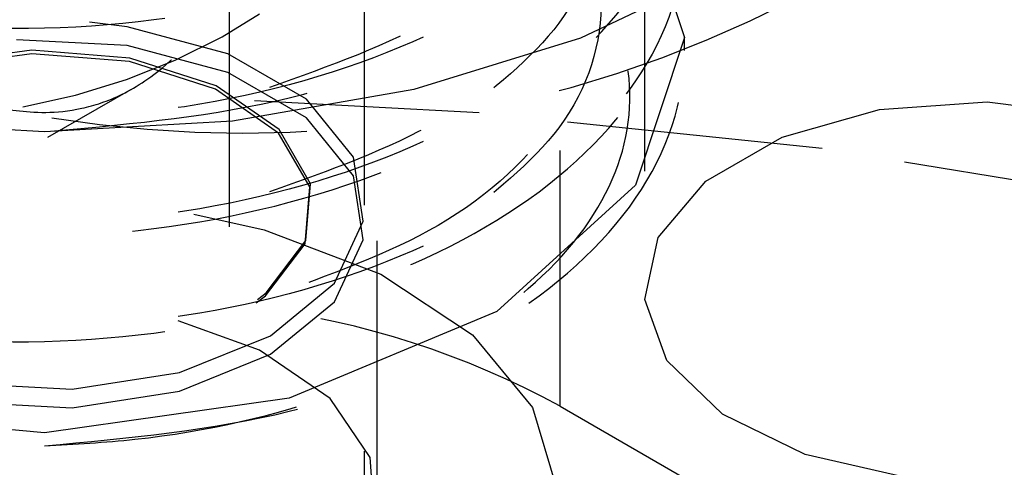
# Model space of a CAD drawing. Header units: inches. Extents: x 1907 to 2452, y -210 to -54.
# Tile 290 of 656: x 1998.135 to 1998.519, y -194.866 to -194.691. Entities that reach past the tile are written whole.
import ezdxf

# ---------------------------------------------------------------- set-up
doc = ezdxf.new("R2010")
doc.units = ezdxf.units.IN
doc.header["$LTSCALE"] = 0.5
doc.header["$MEASUREMENT"] = 0
doc.linetypes.add('HIDDEN', pattern=[0.22499999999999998, 0.15, -0.075])
doc.layers.add('SID-M-H', color=4, linetype='HIDDEN')

msp = doc.modelspace()

# ---------------------------------------------------------------- linework, layer by layer
at = {"layer": 'SID-M-H'}
for p, q in [((1998.216668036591, -195.3718709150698), (1998.216668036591, -194.0449920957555)), ((1998.378721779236, -194.2501537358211), (1998.378721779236, -194.7972360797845)), ((1998.345828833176, -194.8420701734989), (1998.345828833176, -194.4337997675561)), ((1998.269303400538, -194.763440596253), (1998.269303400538, -194.558983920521)), ((1998.274303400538, -194.8774348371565), (1998.274303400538, -194.558983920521)), ((1998.375273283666, -194.6401058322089), (1998.394303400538, -194.6978871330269)), ((1998.410882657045, -194.6711204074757), (1998.353753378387, -194.6981864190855)), ((1998.176655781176, -194.6937384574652), (1998.161990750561, -194.6920056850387)), ((1998.216000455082, -194.7043297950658), (1998.176655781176, -194.6937384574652)), ((1998.353753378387, -194.6981864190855), (1998.28857505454, -194.7182982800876)), ((1998.394303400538, -194.6978871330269), (1998.375273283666, -194.7556684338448)), ((1998.394303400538, -194.7029905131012), (1998.394303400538, -194.6978871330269)), ((1998.176655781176, -194.7010197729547), (1998.133408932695, -194.6988355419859)), ((1998.216000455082, -194.7116111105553), (1998.176655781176, -194.7010197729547)), ((1998.139455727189, -194.7029099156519), (1998.101905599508, -194.7080083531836)), ((1998.139468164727, -194.7043123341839), (1998.102014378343, -194.7093976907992)), ((1998.177660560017, -194.7059864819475), (1998.139455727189, -194.7029099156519)), ((1998.1775749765, -194.7073810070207), (1998.139468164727, -194.7043123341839)), ((1998.21136032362, -194.7168225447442), (1998.177660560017, -194.7059864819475)), ((1998.246697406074, -194.7220507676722), (1998.216000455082, -194.7043297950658)), ((1998.211188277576, -194.7181892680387), (1998.1775749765, -194.7073810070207)), ((1998.246697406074, -194.7293320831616), (1998.216000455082, -194.7116111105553)), ((1997.980164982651, -194.7169830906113), (1998.145688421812, -194.7369434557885)), ((1998.236003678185, -194.7339546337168), (1998.21136032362, -194.7168225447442)), ((1998.145688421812, -194.7369434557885), (1998.178027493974, -194.7182684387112)), ((1998.235768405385, -194.7352774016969), (1998.211188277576, -194.7181892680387)), ((1998.28857505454, -194.7182982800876), (1998.217852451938, -194.7306831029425)), ((1998.314102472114, -194.7274187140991), (1998.226341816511, -194.7226485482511)), ((1998.265044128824, -194.7447639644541), (1998.246697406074, -194.7220507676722)), ((1998.47055607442, -194.7261385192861), (1998.512532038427, -194.7231179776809)), ((1998.512532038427, -194.7231179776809), (1998.553932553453, -194.7281292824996)), ((1998.448112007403, -194.7412843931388), (1998.314102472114, -194.7274187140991)), ((1998.432553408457, -194.7368635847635), (1998.47055607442, -194.7261385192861)), ((1998.144303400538, -194.7348649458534), (1998.070754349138, -194.7306831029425)), ((1998.217852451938, -194.7306831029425), (1998.144303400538, -194.7348649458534)), ((1998.265044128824, -194.7520452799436), (1998.246697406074, -194.7293320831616)), ((1998.247995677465, -194.7563375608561), (1998.235768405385, -194.7352774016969)), ((1998.248262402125, -194.7550689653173), (1998.236003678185, -194.7339546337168)), ((1998.402642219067, -194.7541309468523), (1998.432553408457, -194.7368635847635)), ((1998.579004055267, -194.7629055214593), (1998.448112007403, -194.7412843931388)), ((1998.2688277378, -194.7697298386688), (1998.265044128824, -194.7447639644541)), ((1998.2688277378, -194.7770111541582), (1998.265044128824, -194.7520452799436)), ((1998.246480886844, -194.7773139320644), (1998.248262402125, -194.7550689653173)), ((1998.375273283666, -194.7556684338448), (1998.321080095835, -194.805041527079)), ((1998.38406384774, -194.7760694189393), (1998.402642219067, -194.7541309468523)), ((1998.246218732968, -194.7785254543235), (1998.247995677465, -194.7563375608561)), ((1998.202661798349, -194.7670017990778), (1998.230200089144, -194.7731680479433)), ((1998.257591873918, -194.7939371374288), (1998.2688277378, -194.7697298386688)), ((1998.269303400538, -195.559654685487), (1998.269303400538, -194.7707219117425)), ((1998.230200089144, -194.7731680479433), (1998.275744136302, -194.7904129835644)), ((1998.230677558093, -194.798844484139), (1998.246218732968, -194.7785254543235)), ((1998.230899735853, -194.7976852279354), (1998.246480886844, -194.7773139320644)), ((1998.257591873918, -194.8012184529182), (1998.2688277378, -194.7770111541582)), ((1998.378831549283, -194.8003016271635), (1998.38406384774, -194.7760694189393)), ((1998.275744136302, -194.7904129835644), (1998.311539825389, -194.814111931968)), ((1998.232691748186, -194.814466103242), (1998.257591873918, -194.7939371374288)), ((1998.227608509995, -194.8003058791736), (1998.230899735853, -194.7976852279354)), ((1998.227086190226, -194.8016896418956), (1998.230677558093, -194.798844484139)), ((1998.232691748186, -194.8217474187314), (1998.257591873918, -194.8012184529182)), ((1998.387512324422, -194.8242016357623), (1998.378831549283, -194.8003016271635)), ((1998.321080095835, -194.805041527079), (1998.239974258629, -194.8388782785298)), ((1998.22832230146, -194.8201673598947), (1998.196552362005, -194.808715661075)), ((1998.197130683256, -194.828840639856), (1998.232691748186, -194.814466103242)), ((1998.311539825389, -194.814111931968), (1998.334932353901, -194.8425072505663)), ((1998.255980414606, -194.8390191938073), (1998.22832230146, -194.8201673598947)), ((1998.197130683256, -194.8361219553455), (1998.232691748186, -194.8217474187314)), ((1998.409165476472, -194.8451795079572), (1998.387512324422, -194.8242016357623)), ((1998.155197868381, -194.8353269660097), (1998.197130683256, -194.828840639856)), ((1998.1119510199, -194.8331427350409), (1998.155197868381, -194.8353269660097)), ((1998.155197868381, -194.8426082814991), (1998.197130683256, -194.8361219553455)), ((1998.1119510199, -194.8404240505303), (1998.155197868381, -194.8426082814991)), ((1998.239974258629, -194.8388782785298), (1998.144303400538, -194.8524158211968)), ((1998.271536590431, -194.862033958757), (1998.255980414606, -194.8390191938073)), ((1998.144303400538, -194.8524158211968), (1998.048632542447, -194.8439816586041)), ((1998.334932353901, -194.8425072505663), (1998.344186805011, -194.873492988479)), ((1998.345828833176, -194.8420701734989), (2001.439421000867, -196.6279629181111)), ((1998.441444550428, -194.8609619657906), (1998.409165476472, -194.8451795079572)), ((1998.273305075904, -194.8867176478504), (1998.271536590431, -194.862033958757)), ((1998.480851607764, -194.8698387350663), (1998.441444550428, -194.8609619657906))]:
    msp.add_line(p, q, dxfattribs=at)
for centre, radius, start, end in [((1998.092857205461, -194.4787614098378), 0.2500000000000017, 279.9209820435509, 354.9089782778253), ((1998.221901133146, -194.2661868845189), 0.4691074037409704, 260.8370104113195, 297.273561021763), ((1998.186310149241, -195.1331376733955), 0.3319133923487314, 61.27518568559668, 82.98240899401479), ((1998.137100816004, -194.4968653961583), 0.3607257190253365, 241.9597608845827, 271.144096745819)]:
    msp.add_arc(centre, radius, start, end, dxfattribs=at)
msp.add_ellipse((1998.3544867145, -195.7573244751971), major_axis=(-0.1676592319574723, 1.655653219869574), ratio=0.1120080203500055, start_param=5.506149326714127, end_param=7.160883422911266, dxfattribs=at)
for points, knots in [([(1998.232304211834, -194.4333295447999), (1998.234871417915, -194.4336723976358), (1998.269460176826, -194.4382917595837), (1998.325033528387, -194.4670310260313), (1998.381460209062, -194.5158020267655), (1998.40076533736, -194.5755091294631), (1998.381298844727, -194.6345975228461), (1998.325678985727, -194.685224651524), (1998.242465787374, -194.7198663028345), (1998.144303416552, -194.7336930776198), (1998.046140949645, -194.7249695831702), (1997.962928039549, -194.695431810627), (1997.907307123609, -194.6499061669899), (1997.887844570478, -194.595928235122), (1997.907134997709, -194.5412980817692), (1997.963616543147, -194.4977291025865), (1998.018245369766, -194.4726417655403), (1998.051820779, -194.4698494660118), (1998.053421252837, -194.4697163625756)], [0, 0, 0, 0, 0.005673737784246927, 0.07644401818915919, 0.1472142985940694, 0.2179845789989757, 0.2887548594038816, 0.3595251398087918, 0.4302954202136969, 0.5010657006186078, 0.5718359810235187, 0.642606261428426, 0.7133765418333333, 0.7841468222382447, 0.8549171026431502, 0.9256873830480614, 0.9964576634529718, 1, 1, 1, 1]), ([(1998.334016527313, -194.4331255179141), (1998.338622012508, -194.4555299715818), (1998.347833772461, -194.5003427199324), (1998.326168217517, -194.5682546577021), (1998.285380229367, -194.6235462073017), (1998.239291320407, -194.6650840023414), (1998.199629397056, -194.6939774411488), (1998.165886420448, -194.7141431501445), (1998.139907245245, -194.7252595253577), (1998.121709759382, -194.7268855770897), (1998.110319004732, -194.7167902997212), (1998.105400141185, -194.6896049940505), (1998.104520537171, -194.6401051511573), (1998.105045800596, -194.591233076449), (1998.105326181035, -194.5651456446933)], [0, 0, 0, 0, 0.1093772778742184, 0.2187733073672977, 0.3272952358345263, 0.3991941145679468, 0.4602653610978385, 0.5215404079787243, 0.5781781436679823, 0.6372147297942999, 0.7053023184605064, 0.7879319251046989, 0.88680015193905, 1, 1, 1, 1]), ([(1997.981437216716, -194.4582201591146), (1997.976707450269, -194.4597995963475), (1997.944400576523, -194.4705880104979), (1997.908626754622, -194.5069967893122), (1997.887444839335, -194.5598234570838), (1997.907414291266, -194.6142846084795), (1997.962899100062, -194.659680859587), (1998.046149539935, -194.6892529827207), (1998.144297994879, -194.6979684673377), (1998.242478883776, -194.6841393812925), (1998.325632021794, -194.6495149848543), (1998.381473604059, -194.5988211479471), (1998.400113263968, -194.5399823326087), (1998.385502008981, -194.4853563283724), (1998.351309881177, -194.4583562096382), (1998.337200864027, -194.4472148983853)], [0, 0, 0, 0, 0.01444416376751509, 0.09866148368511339, 0.1828788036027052, 0.2670961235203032, 0.3513134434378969, 0.4355307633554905, 0.5197480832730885, 0.6039654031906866, 0.6881827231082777, 0.7724000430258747, 0.8566173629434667, 0.9408346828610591, 1, 1, 1, 1]), ([(1998.159090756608, -194.4621901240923), (1998.182448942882, -194.4645387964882), (1998.234211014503, -194.4697434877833), (1998.302063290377, -194.4999596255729), (1998.350503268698, -194.5438515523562), (1998.367540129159, -194.5959107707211), (1998.350300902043, -194.6474225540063), (1998.30393865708, -194.6919334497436), (1998.255620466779, -194.7091665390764), (1998.232304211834, -194.7174824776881)], [0, 0, 0, 0, 0.1217418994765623, 0.2697817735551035, 0.4178216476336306, 0.5658615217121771, 0.7139013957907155, 0.8619412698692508, 0.9999999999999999, 0.9999999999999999, 0.9999999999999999, 0.9999999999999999]), ([(1998.148239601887, -194.7344811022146), (1998.17959655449, -194.7315589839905), (1998.243655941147, -194.7255893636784), (1998.325690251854, -194.6900056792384), (1998.381204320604, -194.6398758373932), (1998.401132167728, -194.580235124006), (1998.380087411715, -194.5222400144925), (1998.343186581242, -194.4815425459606), (1998.309480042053, -194.4683588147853), (1998.303465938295, -194.4660065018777)], [0, 0, 0, 0, 0.1552545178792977, 0.3171707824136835, 0.4790870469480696, 0.6410033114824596, 0.8029195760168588, 0.9648358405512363, 1, 1, 1, 1]), ([(1998.232304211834, -194.4741565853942), (1998.23487141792, -194.4744994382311), (1998.269460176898, -194.4791188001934), (1998.32503352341, -194.5078580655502), (1998.381460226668, -194.5566290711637), (1998.400765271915, -194.6163361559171), (1998.3812990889, -194.6754246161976), (1998.325678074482, -194.7260514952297), (1998.24246918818, -194.760694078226), (1998.144290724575, -194.7745173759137), (1998.046188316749, -194.7658068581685), (1997.96275126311, -194.7362206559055), (1997.907966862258, -194.6908757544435), (1997.886644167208, -194.6392766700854), (1997.902803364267, -194.6073163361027), (1997.910143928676, -194.5927978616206)], [0, 0, 0, 0, 0.00672996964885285, 0.09067495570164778, 0.1746199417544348, 0.2585649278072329, 0.3425099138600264, 0.4264548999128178, 0.510399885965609, 0.5943448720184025, 0.678289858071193, 0.7622348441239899, 0.8461798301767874, 0.930124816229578, 1, 1, 1, 1]), ([(1998.150197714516, -194.5017233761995), (1998.176628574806, -194.5043084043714), (1998.231504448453, -194.5096754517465), (1998.302101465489, -194.5407179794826), (1998.350493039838, -194.5846969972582), (1998.367542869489, -194.6367328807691), (1998.350300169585, -194.688250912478), (1998.303938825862, -194.7327601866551), (1998.255620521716, -194.7499934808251), (1998.232304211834, -194.7583095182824)], [0, 0, 0, 0, 0.135415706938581, 0.2811507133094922, 0.4268857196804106, 0.5726207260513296, 0.7183557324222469, 0.8640907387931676, 1, 1, 1, 1]), ([(1998.232304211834, -194.5149836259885), (1998.234871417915, -194.5153264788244), (1998.269460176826, -194.5199458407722), (1998.325033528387, -194.5486851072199), (1998.381460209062, -194.5974561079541), (1998.40076533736, -194.6571632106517), (1998.381298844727, -194.7162516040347), (1998.325678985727, -194.7668787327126), (1998.242465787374, -194.8015203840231), (1998.144303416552, -194.8153471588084), (1998.046140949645, -194.8066236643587), (1997.962928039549, -194.7770858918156), (1997.907307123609, -194.7315602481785), (1997.887844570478, -194.6775823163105), (1997.907134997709, -194.6229521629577), (1997.963616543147, -194.5793831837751), (1998.018245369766, -194.5542958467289), (1998.051820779, -194.5515035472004), (1998.053421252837, -194.5513704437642)], [0, 0, 0, 0, 0.005673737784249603, 0.07644401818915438, 0.1472142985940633, 0.2179845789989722, 0.2887548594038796, 0.3595251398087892, 0.4302954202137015, 0.5010657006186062, 0.5718359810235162, 0.642606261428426, 0.713376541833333, 0.7841468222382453, 0.854917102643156, 0.925687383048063, 0.9964576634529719, 1, 1, 1, 1]), ([(1998.213402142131, -194.5160219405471), (1998.218154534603, -194.516640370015), (1998.250876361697, -194.52089846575), (1998.301625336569, -194.5465970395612), (1998.350732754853, -194.5896584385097), (1998.367060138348, -194.6416283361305), (1998.352561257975, -194.6923349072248), (1998.319161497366, -194.7184592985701), (1998.303465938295, -194.7307359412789)], [0, 0, 0, 0, 0.03360332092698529, 0.2313702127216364, 0.4291371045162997, 0.6269039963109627, 0.8246708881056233, 1, 1, 1, 1]), ([(1997.912904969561, -194.5902583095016), (1997.904086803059, -194.6072979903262), (1997.886247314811, -194.6417699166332), (1997.907778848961, -194.6959701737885), (1997.96280124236, -194.7413265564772), (1998.046176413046, -194.7709091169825), (1998.144288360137, -194.7796227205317), (1998.242490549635, -194.7657907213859), (1998.325594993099, -194.7311798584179), (1998.381610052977, -194.6804348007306), (1998.39960449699, -194.6217873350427), (1998.388465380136, -194.5723078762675), (1998.360736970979, -194.5495667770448), (1998.352543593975, -194.5428470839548)], [0, 0, 0, 0, 0.09401653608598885, 0.1901990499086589, 0.2863815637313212, 0.3825640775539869, 0.4787465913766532, 0.5749291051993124, 0.6711116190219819, 0.7672941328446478, 0.8634766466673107, 0.9596591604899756, 1, 1, 1, 1]), ([(1998.053421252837, -194.762749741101), (1998.03115417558, -194.7562950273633), (1997.98391696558, -194.7426020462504), (1997.938336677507, -194.7035461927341), (1997.921054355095, -194.6571319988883), (1997.938122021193, -194.6102863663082), (1997.986481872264, -194.5710627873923), (1998.058894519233, -194.5456781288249), (1998.144303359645, -194.5384244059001), (1998.229712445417, -194.5507816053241), (1998.302124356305, -194.5812691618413), (1998.35048690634, -194.6255979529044), (1998.367544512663, -194.6775401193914), (1998.350299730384, -194.7290832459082), (1998.303938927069, -194.773586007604), (1998.255620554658, -194.7908201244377), (1998.232304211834, -194.7991365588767)], [0, 0, 0, 0, 0.06450574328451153, 0.1368419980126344, 0.2091782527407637, 0.2815145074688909, 0.3538507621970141, 0.4261870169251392, 0.4985232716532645, 0.5708595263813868, 0.6431957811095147, 0.715532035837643, 0.7878682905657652, 0.8602045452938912, 0.9325408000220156, 1, 1, 1, 1]), ([(1997.981437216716, -194.5807012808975), (1997.976707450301, -194.5822807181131), (1997.944400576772, -194.5930691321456), (1997.908626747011, -194.6294779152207), (1997.887444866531, -194.6823045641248), (1997.907414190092, -194.7367657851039), (1997.962899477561, -194.7821617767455), (1998.046148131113, -194.8117348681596), (1998.14430325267, -194.8204467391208), (1998.242459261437, -194.8066311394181), (1998.325705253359, -194.7719564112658), (1998.381200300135, -194.7214504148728), (1998.401133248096, -194.6619105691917), (1998.380087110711, -194.6038881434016), (1998.343186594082, -194.5631968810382), (1998.309480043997, -194.5500129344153), (1998.303465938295, -194.5476605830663)], [0, 0, 0, 0, 0.01384413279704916, 0.09456294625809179, 0.1752817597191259, 0.2560005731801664, 0.3367193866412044, 0.4174382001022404, 0.4981570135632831, 0.5788758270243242, 0.6595946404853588, 0.7403134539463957, 0.8210322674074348, 0.9017510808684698, 0.9824698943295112, 1, 1, 1, 1]), ([(1998.213402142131, -194.5568489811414), (1998.218154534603, -194.5574674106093), (1998.250876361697, -194.5617255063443), (1998.301625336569, -194.5874240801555), (1998.350732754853, -194.630485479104), (1998.367060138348, -194.6824553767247), (1998.352561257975, -194.7331619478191), (1998.319161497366, -194.7592863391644), (1998.303465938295, -194.7715629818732)], [0, 0, 0, 0, 0.0336033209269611, 0.2313702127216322, 0.4291371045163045, 0.6269039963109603, 0.8246708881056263, 0.9999999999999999, 0.9999999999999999, 0.9999999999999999, 0.9999999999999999]), ([(1998.053421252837, -194.8035767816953), (1998.031154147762, -194.797122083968), (1997.983916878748, -194.7834291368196), (1997.938337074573, -194.7443730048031), (1997.921052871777, -194.6979598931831), (1997.938127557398, -194.6511102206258), (1997.98646121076, -194.6119017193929), (1998.058971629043, -194.5864607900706), (1998.144015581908, -194.5794170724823), (1998.230786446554, -194.5909905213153), (1998.275672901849, -194.6132655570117), (1998.298116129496, -194.6244030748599)], [0, 0, 0, 0, 0.1002894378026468, 0.2127532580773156, 0.3252170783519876, 0.4376808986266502, 0.5501447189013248, 0.6626085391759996, 0.7750723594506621, 0.887536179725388, 1, 1, 1, 1]), ([(1998.144303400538, -194.5876233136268), (1998.119174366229, -194.5881737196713), (1998.06891614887, -194.589274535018), (1998.000128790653, -194.6090918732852), (1997.945680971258, -194.6401491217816), (1997.910678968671, -194.680524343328), (1997.900594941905, -194.7261586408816), (1997.916650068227, -194.7721010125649), (1997.945750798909, -194.8009757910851), (1997.965669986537, -194.814031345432), (1997.967526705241, -194.8152482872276)], [0, 0, 0, 0, 0.1360617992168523, 0.2721244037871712, 0.4080864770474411, 0.5483964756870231, 0.6910337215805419, 0.8353684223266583, 0.9846542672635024, 1, 1, 1, 1]), ([(1997.981437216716, -194.7793493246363), (1997.967207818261, -194.7695169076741), (1997.935367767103, -194.7475156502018), (1997.921597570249, -194.7027839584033), (1997.937976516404, -194.6562330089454), (1997.986520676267, -194.6172067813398), (1998.058884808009, -194.5907380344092), (1998.115830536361, -194.5886615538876), (1998.144303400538, -194.5876233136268)], [0, 0, 0, 0, 0.1391183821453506, 0.3112947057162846, 0.4834710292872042, 0.6556473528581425, 0.8278236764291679, 1, 1, 1, 1]), ([(1998.144303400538, -194.8575192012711), (1998.177022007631, -194.8545008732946), (1998.242459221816, -194.8484642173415), (1998.325705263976, -194.8125138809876), (1998.38120029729, -194.7623497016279), (1998.40113324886, -194.7027181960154), (1998.380087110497, -194.6447205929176), (1998.343186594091, -194.6040236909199), (1998.309480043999, -194.5908399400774), (1998.303465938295, -194.5884876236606)], [0, 0, 0, 0, 0.1608447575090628, 0.3216895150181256, 0.4825342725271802, 0.6433790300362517, 0.8042237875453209, 0.965068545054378, 1, 1, 1, 1]), ([(1998.144303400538, -194.8575192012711), (1998.156154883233, -194.856856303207), (1998.19649825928, -194.8545997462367), (1998.261001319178, -194.8394674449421), (1998.324787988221, -194.8074420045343), (1998.364613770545, -194.7658094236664), (1998.377585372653, -194.7196401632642), (1998.363212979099, -194.6749154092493), (1998.331584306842, -194.643116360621), (1998.305827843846, -194.6287149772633), (1998.298116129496, -194.6244030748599)], [0, 0, 0, 0, 0.0649491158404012, 0.2210918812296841, 0.3703805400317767, 0.5189051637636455, 0.6615882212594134, 0.8043946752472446, 0.941434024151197, 0.9999999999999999, 0.9999999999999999, 0.9999999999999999, 0.9999999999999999]), ([(1998.104706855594, -194.7139348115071), (1998.106217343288, -194.7175640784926), (1998.108429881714, -194.7228801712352), (1998.132174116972, -194.7266829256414), (1998.152215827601, -194.7281464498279), (1998.174350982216, -194.7212269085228), (1998.187102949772, -194.7129364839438), (1998.193544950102, -194.7069935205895), (1998.193961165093, -194.7066095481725)], [0, 0, 0, 0, 0.4202204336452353, 0.6155322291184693, 0.812809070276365, 0.9027834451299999, 0.9937188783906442, 1, 1, 1, 1])]:
    msp.add_open_spline(points, degree=3, knots=knots, dxfattribs=at)

doc.saveas('drawing.dxf')
